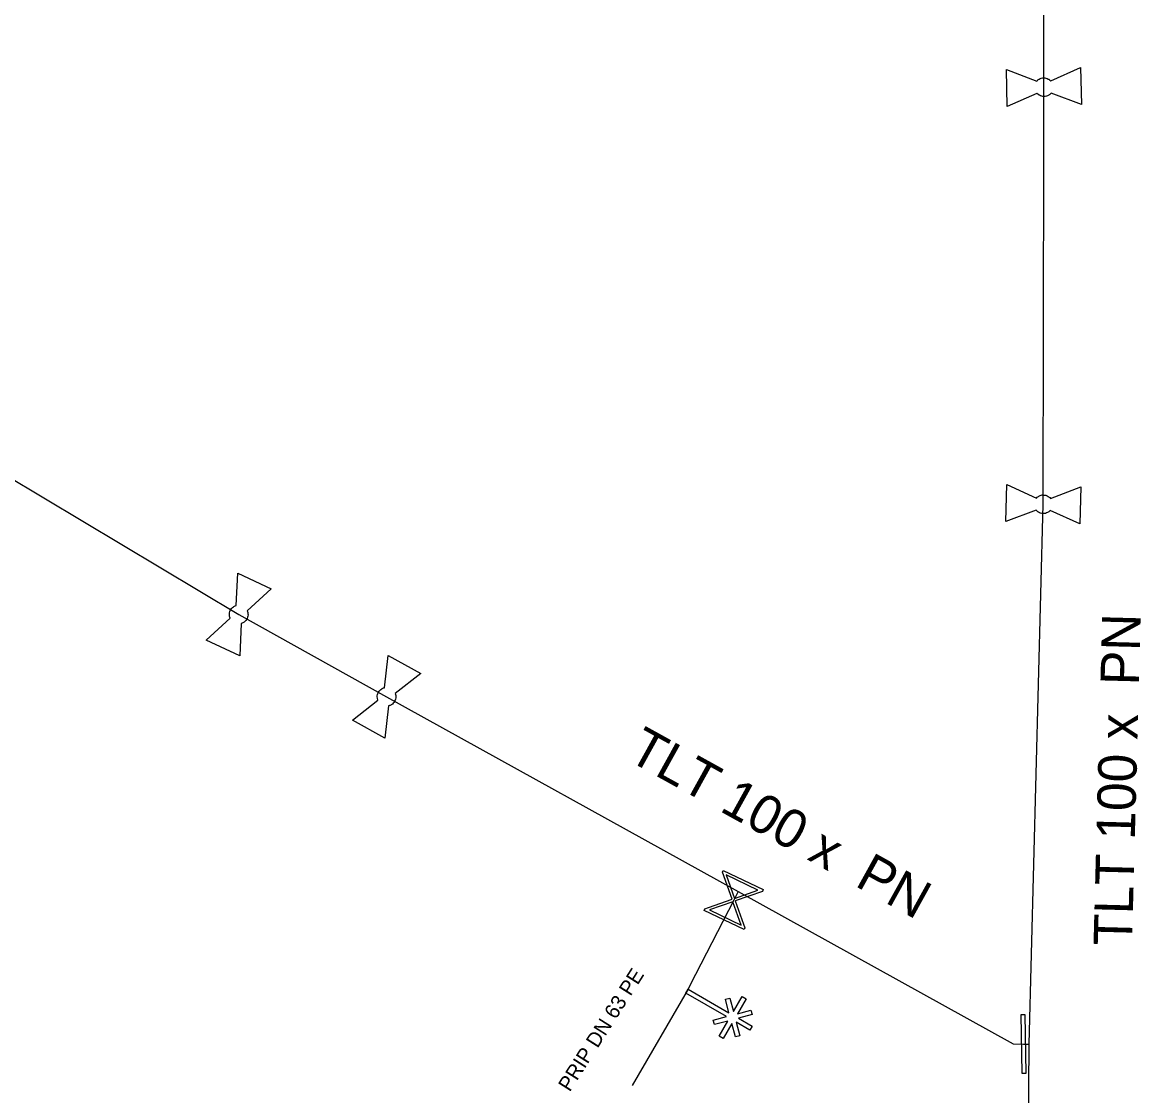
# Model space of a CAD drawing. Extents: x -643544 to -637295, y -1119190 to -1111715.
# Drawn here: x -641972.73 to -641934.98, y -1115301.45 to -1115265.22 of the extents above; entities that cross this region are included whole.
import ezdxf

# ---------------------------------------------------------------- set-up
doc = ezdxf.new("R2010")
doc.units = 0
for name, color, linetype in [('Default', 7, 'Continuous'), ('VP Lomový bod', 7, 'Continuous'), ('VP Popis přípojky', 7, 'Continuous'), ('VP Přípojka', 7, 'Continuous'), ('VP Změna materiálu', 7, 'Continuous'), ('VP Řad', 7, 'Continuous'), ('VP Řad - popis', 7, 'Continuous'), ('VP Šoupě', 7, 'Continuous')]:
    doc.layers.add(name, color=color, linetype=linetype)

msp = doc.modelspace()

# ---------------------------------------------------------------- linework, layer by layer
at = {"layer": 'Default'}
for points in [[(-641938.492, -1115267.213), (-641938.459, -1115267.171), (-641938.412, -1115267.143), (-641938.34, -1115267.1), (-641938.258, -1115267.098), (-641938.177, -1115267.095), (-641938.1, -1115267.136), (-641938.053, -1115267.16), (-641938.018, -1115267.2)], [(-641938.007, -1115267.609), (-641938.04, -1115267.649), (-641938.085, -1115267.677), (-641938.16, -1115267.72), (-641938.242, -1115267.722), (-641938.323, -1115267.725), (-641938.398, -1115267.685), (-641938.446, -1115267.66), (-641938.481, -1115267.62)], [(-641938.501, -1115281.279), (-641938.465, -1115281.24), (-641938.417, -1115281.214), (-641938.342, -1115281.175), (-641938.261, -1115281.178), (-641938.179, -1115281.18), (-641938.105, -1115281.225), (-641938.059, -1115281.252), (-641938.026, -1115281.293)], [(-641938.038, -1115281.702), (-641938.074, -1115281.74), (-641938.121, -1115281.766), (-641938.198, -1115281.805), (-641938.279, -1115281.802), (-641938.361, -1115281.8), (-641938.433, -1115281.756), (-641938.48, -1115281.728), (-641938.513, -1115281.687)], [(-641965.715, -1115285.338), (-641965.737, -1115285.29), (-641965.741, -1115285.235), (-641965.748, -1115285.151), (-641965.713, -1115285.077), (-641965.678, -1115285.003), (-641965.607, -1115284.953), (-641965.564, -1115284.922), (-641965.513, -1115284.908)], [(-641965.143, -1115285.082), (-641965.122, -1115285.129), (-641965.118, -1115285.183), (-641965.112, -1115285.269), (-641965.147, -1115285.343), (-641965.182, -1115285.417), (-641965.251, -1115285.465), (-641965.295, -1115285.497), (-641965.346, -1115285.511)], [(-641960.733, -1115288.098), (-641960.752, -1115288.049), (-641960.752, -1115287.994), (-641960.753, -1115287.91), (-641960.713, -1115287.838), (-641960.674, -1115287.767), (-641960.6, -1115287.721), (-641960.555, -1115287.693), (-641960.503, -1115287.683)], [(-641960.145, -1115287.881), (-641960.128, -1115287.93), (-641960.127, -1115287.984), (-641960.127, -1115288.07), (-641960.167, -1115288.142), (-641960.206, -1115288.213), (-641960.278, -1115288.257), (-641960.325, -1115288.286), (-641960.377, -1115288.296)]]:
    msp.add_open_spline(points, degree=3, dxfattribs=at)
at = {"layer": 'VP Lomový bod'}
for points in [[(-641938.481, -1115267.62), (-641939.483, -1115268.068), (-641939.516, -1115266.819), (-641938.492, -1115267.213)], [(-641938.018, -1115267.2), (-641937.017, -1115266.752)], [(-641937.017, -1115266.752), (-641936.984, -1115268.001), (-641938.007, -1115267.609)], [(-641938.513, -1115281.687), (-641939.538, -1115282.077), (-641939.501, -1115280.828), (-641938.501, -1115281.279)], [(-641937.002, -1115280.903), (-641937.039, -1115282.152), (-641938.038, -1115281.702)], [(-641938.026, -1115281.293), (-641937.002, -1115280.903)], [(-641965.513, -1115284.908), (-641965.465, -1115283.813)], [(-641965.465, -1115283.813), (-641964.333, -1115284.344), (-641965.143, -1115285.082)], [(-641965.346, -1115285.511), (-641965.395, -1115286.607), (-641966.527, -1115286.076), (-641965.715, -1115285.338)], [(-641960.503, -1115287.683), (-641960.38, -1115286.594)], [(-641960.38, -1115286.594), (-641959.287, -1115287.2), (-641960.145, -1115287.881)], [(-641960.377, -1115288.296), (-641960.5, -1115289.386), (-641961.593, -1115288.78), (-641960.733, -1115288.098)]]:
    msp.add_lwpolyline(points, dxfattribs=at)
at = {"layer": 'VP Přípojka'}
for points in [[(-641948.57, -1115294.56), (-641948.72, -1115294.85), (-641950.01, -1115297.36), (-641950.29, -1115297.92)], [(-641950.29, -1115297.92), (-641952.149, -1115301.114)]]:
    msp.add_lwpolyline(points, dxfattribs=at)
at = {"layer": 'VP Změna materiálu'}
msp.add_lwpolyline([(-641948.558, -1115298.841), (-641948.091, -1115299.112), (-641948.17, -1115299.247), (-641948.632, -1115298.978), (-641948.512, -1115299.431), (-641948.663, -1115299.47), (-641948.782, -1115299.021), (-641949.072, -1115299.519), (-641949.207, -1115299.44), (-641948.913, -1115298.934), (-641949.37, -1115299.056), (-641949.41, -1115298.905), (-641948.962, -1115298.786), (-641950.331, -1115297.99), (-641950.252, -1115297.855), (-641948.879, -1115298.654), (-641949.001, -1115298.197), (-641948.85, -1115298.158), (-641948.728, -1115298.616), (-641948.434, -1115298.111), (-641948.298, -1115298.189), (-641948.588, -1115298.686), (-641948.139, -1115298.569), (-641948.1, -1115298.719), (-641948.558, -1115298.841)], dxfattribs=at)
at = {"layer": 'VP Řad'}
for points in [[(-641938.75, -1115299.71), (-641938.27, -1115281.49), (-641938.25, -1115269.65), (-641938.25, -1115267.41), (-641938.25, -1115264.85), (-641938.21, -1115261.45), (-641937.98, -1115255.55), (-641937.99, -1115249.72), (-641937.98, -1115247.94), (-641937.98, -1115247.67)], [(-642013.72, -1115256.17), (-642013.66, -1115256.58), (-642013.59, -1115257), (-642011.72, -1115258.22), (-642004.55, -1115262.55), (-641998.5, -1115265.99), (-641989.91, -1115270.78), (-641986.24, -1115273.14), (-641982.43, -1115275.1), (-641977.98, -1115277.64), (-641973.33, -1115280.49), (-641965.43, -1115285.21), (-641960.44, -1115287.99), (-641948.57, -1115294.56), (-641939.29, -1115299.7), (-641938.94, -1115299.71), (-641938.75, -1115299.71)], [(-641939.48, -1115362.58), (-641939.69, -1115357.26), (-641939.22, -1115339.3), (-641939.09, -1115331.09), (-641938.89, -1115318.23), (-641938.86, -1115315.16), (-641938.84, -1115314.08), (-641938.78, -1115304.09), (-641938.75, -1115299.71)]]:
    msp.add_lwpolyline(points, dxfattribs=at)
at = {"layer": 'VP Šoupě'}
for points in [[(-641948.367, -1115295.85), (-641949.72, -1115295.203), (-641949.692, -1115295.143), (-641949.569, -1115295.104), (-641948.777, -1115294.824), (-641949.101, -1115293.909), (-641949.073, -1115293.85), (-641947.72, -1115294.497), (-641947.748, -1115294.557), (-641948.665, -1115294.878), (-641948.385, -1115295.67), (-641948.339, -1115295.791), (-641948.367, -1115295.85)], [(-641948.976, -1115294), (-641948.694, -1115294.795), (-641947.901, -1115294.514), (-641948.976, -1115294)], [(-641948.469, -1115295.698), (-641948.748, -1115294.907), (-641949.537, -1115295.186), (-641948.469, -1115295.698)], [(-641938.894, -1115298.709), (-641938.862, -1115300.709), (-641938.986, -1115300.711), (-641939.018, -1115298.711), (-641938.894, -1115298.709)]]:
    msp.add_lwpolyline(points, dxfattribs=at)

# ---------------------------------------------------------------- texts
at = {"layer": 'VP Popis přípojky'}
msp.add_text('PRIP DN 63 PE', height=0.5, rotation=57.6178, dxfattribs=at).set_placement((-641954.253, -1115301.351))
at = {"layer": 'VP Řad - popis'}
for rotation, p in [(88.4909, (-641935.274, -1115296.401)), (331.0356, (-641952.359, -1115290.096))]:
    msp.add_text('TLT 100 x  PN ', height=1.3, rotation=rotation, dxfattribs=at).set_placement(p)

doc.saveas('drawing.dxf')
